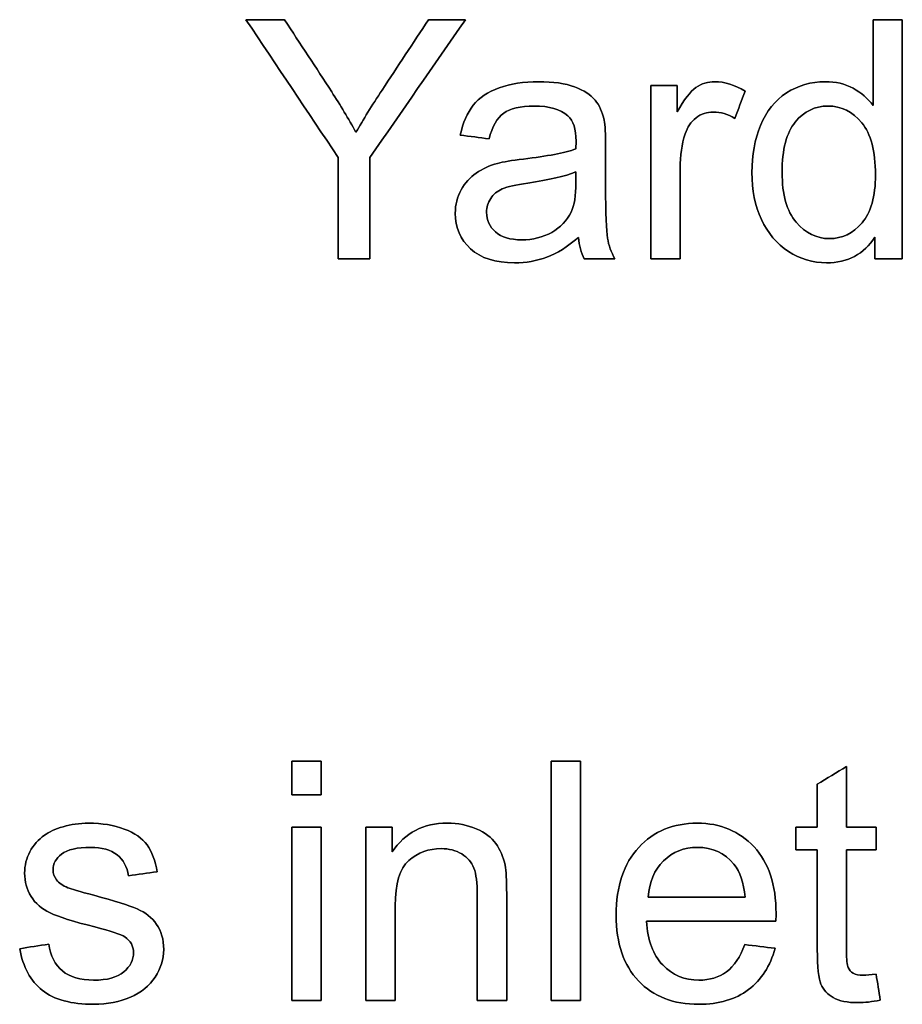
# Model space of a CAD drawing. Header units: inches. Extents: x 0 to 20790, y -12 to 14700.
# Tile 305 of 358: x 12709 to 13078, y 11778 to 12190. Entities that reach past the tile are written whole.
import ezdxf

# ---------------------------------------------------------------- set-up
doc = ezdxf.new("R2010")
doc.units = ezdxf.units.IN
doc.layers.add('1', color=7, linetype='Continuous', true_color=0xffffff)
doc.layers.add('254', color=7, linetype='Continuous', true_color=0xffffff)

msp = doc.modelspace()

# ---------------------------------------------------------------- linework, layer by layer
at = {"layer": '1', "color": 2, "linetype": 'Continuous', "lineweight": 25}
for points, knots in [([(12842.217, 12132.117), (12842.217, 12117.996), (12842.217, 12103.875), (12842.217, 12089.754), (12846.626, 12089.754), (12851.034, 12089.754), (12855.443, 12089.754), (12855.443, 12103.875), (12855.443, 12117.996), (12855.443, 12132.117), (12868.746, 12151.329), (12882.048, 12170.542), (12895.351, 12189.754), (12890.209, 12189.754), (12885.067, 12189.754), (12879.925, 12189.754), (12873.47, 12179.956), (12867.015, 12170.158), (12856.258, 12153.83), (12852.655, 12147.927), (12849.636, 12142.683), (12846.515, 12148.336), (12843.113, 12153.964), (12832.965, 12169.685), (12826.331, 12179.7), (12819.756, 12189.754), (12814.393, 12189.754), (12809.029, 12189.754), (12803.665, 12189.754), (12816.516, 12170.542), (12829.367, 12151.329), (12842.217, 12132.117)], [0, 0, 0, 0, 0.1103051, 0.1103051, 0.1103051, 0.1447421, 0.1447421, 0.1447421, 0.2550472, 0.2550472, 0.2550472, 0.4375812, 0.4375812, 0.4375812, 0.4777466, 0.4777466, 0.4777466, 0.569398, 0.569398, 0.6304764, 0.6304764, 0.6304764, 0.6824201, 0.6824201, 0.7755709, 0.7755709, 0.7755709, 0.8178419, 0.8178419, 0.8178419, 1, 1, 1, 1]), ([(13066.495, 12098.886), (13066.495, 12095.842), (13066.495, 12092.798), (13066.495, 12089.754), (13070.298, 12089.754), (13074.101, 12089.754), (13077.904, 12089.754), (13077.904, 12123.087), (13077.904, 12156.42), (13077.904, 12189.754), (13073.828, 12189.754), (13069.752, 12189.754), (13065.676, 12189.754), (13065.676, 12177.79), (13065.676, 12165.826), (13065.676, 12153.862), (13063.553, 12156.83), (13060.764, 12159.234), (13053.959, 12162.918), (13050.071, 12163.839), (13039.736, 12163.839), (13034.338, 12162.253), (13024.707, 12156.003), (13021.086, 12151.483), (13016.286, 12139.686), (13015.075, 12133.141), (13015.075, 12118.482), (13016.405, 12111.933), (13021.726, 12100.524), (13025.461, 12096.072), (13035.176, 12089.732), (13040.478, 12088.116), (13055.162, 12088.116), (13061.915, 12091.698), (13066.495, 12098.886)], [0, 0, 0, 0, 0.0297775, 0.0297775, 0.0297775, 0.0669785, 0.0669785, 0.0669785, 0.3930296, 0.3930296, 0.3930296, 0.4328997, 0.4328997, 0.4328997, 0.5499244, 0.5499244, 0.5499244, 0.5861297, 0.5861297, 0.6223349, 0.6223349, 0.6716672, 0.6716672, 0.7211196, 0.7211196, 0.7703885, 0.7703885, 0.820876, 0.820876, 0.8713635, 0.8713635, 0.9217872, 0.9217872, 1, 1, 1, 1]), ([(12929.425, 12090.5), (12933.622, 12092.082), (12937.996, 12094.819), (12942.55, 12098.682), (12942.908, 12095.279), (12943.727, 12092.286), (12945.006, 12089.754), (12949.278, 12089.754), (12953.55, 12089.754), (12957.822, 12089.754), (12956.287, 12092.516), (12955.238, 12095.433), (12954.214, 12101.474), (12953.934, 12108.684), (12953.934, 12125.577), (12953.934, 12131.034), (12953.934, 12141.941), (12953.729, 12145.701), (12953.32, 12147.799), (12952.603, 12151.176), (12951.324, 12153.939), (12947.704, 12158.375), (12944.852, 12160.181), (12937.104, 12163.106), (12932.087, 12163.839), (12919.679, 12163.839), (12914.179, 12162.969), (12904.734, 12159.581), (12901.107, 12157.137), (12898.625, 12153.964), (12896.118, 12150.818), (12894.328, 12146.674), (12893.228, 12141.532), (12897.227, 12140.986), (12901.226, 12140.44), (12905.226, 12139.894), (12906.556, 12145.036), (12908.577, 12148.618), (12914.103, 12152.66), (12918.349, 12153.657), (12930.322, 12153.657), (12934.978, 12152.276), (12940.439, 12147.481), (12941.603, 12143.936), (12941.603, 12138.487), (12941.578, 12137.413), (12941.526, 12135.724), (12936.845, 12134.087), (12929.529, 12132.68), (12914.766, 12130.926), (12911.135, 12130.301), (12908.705, 12129.662), (12905.43, 12128.741), (12902.488, 12127.41), (12897.282, 12123.837), (12895.146, 12121.501), (12891.934, 12115.637), (12891.104, 12112.394), (12891.104, 12102.8), (12893.253, 12097.838), (12901.798, 12090.061), (12907.912, 12088.116), (12920.703, 12088.116), (12925.205, 12088.909), (12929.425, 12090.5)], [0, 0, 0, 0, 0.0765039, 0.0765039, 0.0765039, 0.1223348, 0.1223348, 0.1223348, 0.1854242, 0.1854242, 0.1854242, 0.2310898, 0.2310898, 0.2768206, 0.2768206, 0.2986459, 0.2986459, 0.3204371, 0.3204371, 0.3204371, 0.351304, 0.351304, 0.3819584, 0.3819584, 0.4127907, 0.4127907, 0.4437503, 0.4437503, 0.4749126, 0.4749126, 0.4749126, 0.5152084, 0.5152084, 0.5152084, 0.5508908, 0.5508908, 0.5508908, 0.5880256, 0.5880256, 0.6251605, 0.6251605, 0.6649244, 0.6649244, 0.6941768, 0.6941768, 0.696714, 0.696714, 0.696714, 0.7608957, 0.7608957, 0.7924142, 0.7924142, 0.7924142, 0.8204189, 0.8204189, 0.8482961, 0.8482961, 0.875987, 0.875987, 0.9235432, 0.9235432, 0.9710993, 0.9710993, 1, 1, 1, 1]), ([(12972.839, 12162.202), (12972.839, 12138.052), (12972.839, 12113.903), (12972.839, 12089.754), (12976.932, 12089.754), (12981.025, 12089.754), (12985.118, 12089.754), (12985.118, 12102.4), (12985.118, 12115.046), (12985.118, 12132.859), (12985.783, 12137.643), (12988.074, 12144.853), (12989.595, 12147.108), (12993.858, 12150.344), (12996.272, 12151.15), (13001.951, 12151.15), (13004.97, 12150.255), (13007.963, 12148.49), (13009.37, 12152.285), (13010.777, 12156.079), (13012.184, 12159.874), (13007.912, 12162.509), (13003.716, 12163.839), (12996.707, 12163.839), (12994.072, 12163.02), (12989.314, 12159.746), (12986.704, 12156.344), (12983.89, 12151.202), (12983.89, 12154.868), (12983.89, 12158.535), (12983.89, 12162.202), (12980.206, 12162.202), (12976.523, 12162.202), (12972.839, 12162.202)], [0, 0, 0, 0, 0.3032647, 0.3032647, 0.3032647, 0.3546655, 0.3546655, 0.3546655, 0.5134725, 0.5134725, 0.578366, 0.578366, 0.6210564, 0.6210564, 0.6640737, 0.6640737, 0.7120074, 0.7120074, 0.7120074, 0.7651379, 0.7651379, 0.7651379, 0.8237474, 0.8237474, 0.8642676, 0.8642676, 0.9047877, 0.9047877, 0.9047877, 0.9522834, 0.9522834, 0.9522834, 1, 1, 1, 1]), ([(13033.539, 12105.097), (13029.631, 12109.682), (13027.687, 12116.615), (13027.687, 12135.494), (13029.529, 12142.529), (13036.845, 12151.432), (13041.399, 12153.657), (13052.45, 12153.657), (13057.157, 12151.355), (13064.778, 12142.046), (13066.699, 12134.803), (13066.699, 12115.873), (13064.832, 12109.17), (13057.309, 12100.419), (13052.757, 12098.221), (13042.089, 12098.221), (13037.459, 12100.498), (13033.539, 12105.097)], [0, 0, 0, 0, 0.1238344, 0.1238344, 0.2517624, 0.2517624, 0.3796905, 0.3796905, 0.5112221, 0.5112221, 0.6426777, 0.6426777, 0.7619363, 0.7619363, 0.8812536, 0.8812536, 1, 1, 1, 1]), ([(12921.472, 12121.464), (12930.373, 12122.754), (12937.075, 12124.289), (12941.526, 12126.106), (12941.526, 12124.605), (12941.526, 12123.104), (12941.526, 12116.205), (12940.861, 12112.112), (12939.557, 12109.324), (12937.817, 12105.742), (12935.105, 12102.903), (12927.738, 12098.758), (12923.542, 12097.735), (12914.026, 12097.735), (12910.419, 12098.81), (12905.469, 12103.199), (12904.202, 12105.921), (12904.202, 12111.319), (12904.791, 12113.263), (12907.03, 12116.776), (12908.679, 12118.098), (12910.751, 12119.019), (12912.849, 12119.915), (12916.431, 12120.733), (12921.472, 12121.464)], [0, 0, 0, 0, 0.1667307, 0.1667307, 0.1667307, 0.2031213, 0.2031213, 0.3340034, 0.3340034, 0.3340034, 0.4399845, 0.4399845, 0.5459656, 0.5459656, 0.6530924, 0.6530924, 0.7596728, 0.7596728, 0.8287836, 0.8287836, 0.8971838, 0.8971838, 0.8971838, 1, 1, 1, 1]), ([(12822.777, 11879.754), (12822.777, 11875.047), (12822.777, 11870.339), (12822.777, 11865.632), (12826.871, 11865.632), (12830.964, 11865.632), (12835.057, 11865.632), (12835.057, 11870.339), (12835.057, 11875.047), (12835.057, 11879.754), (12830.964, 11879.754), (12826.871, 11879.754), (12822.777, 11879.754)], [0, 0, 0, 0, 0.2674419, 0.2674419, 0.2674419, 0.5, 0.5, 0.5, 0.7674419, 0.7674419, 0.7674419, 1, 1, 1, 1]), ([(12931.143, 11879.754), (12931.143, 11846.42), (12931.143, 11813.087), (12931.143, 11779.754), (12935.236, 11779.754), (12939.329, 11779.754), (12943.422, 11779.754), (12943.422, 11813.087), (12943.422, 11846.42), (12943.422, 11879.754), (12939.329, 11879.754), (12935.236, 11879.754), (12931.143, 11879.754)], [0, 0, 0, 0, 0.4453178, 0.4453178, 0.4453178, 0.5, 0.5, 0.5, 0.9453178, 0.9453178, 0.9453178, 1, 1, 1, 1]), ([(13068.723, 11779.882), (13068.134, 11783.497), (13067.546, 11787.113), (13066.958, 11790.728), (13064.732, 11790.421), (13062.941, 11790.268), (13059.743, 11790.268), (13058.362, 11790.549), (13057.364, 11791.138), (13056.392, 11791.726), (13055.701, 11792.519), (13055.267, 11793.542), (13054.832, 11794.54), (13054.601, 11796.791), (13054.601, 11814.409), (13054.601, 11828.521), (13054.601, 11842.634), (13058.72, 11842.634), (13062.839, 11842.634), (13066.958, 11842.634), (13066.958, 11845.823), (13066.958, 11849.013), (13066.958, 11852.202), (13062.839, 11852.202), (13058.72, 11852.202), (13054.601, 11852.202), (13054.601, 11860.635), (13054.601, 11869.069), (13054.601, 11877.502), (13050.534, 11875.047), (13046.466, 11872.591), (13042.399, 11870.135), (13042.399, 11864.157), (13042.399, 11858.179), (13042.399, 11852.202), (13039.397, 11852.202), (13036.396, 11852.202), (13033.394, 11852.202), (13033.394, 11849.013), (13033.394, 11845.823), (13033.394, 11842.634), (13036.396, 11842.634), (13039.397, 11842.634), (13042.399, 11842.634), (13042.399, 11828.743), (13042.399, 11814.852), (13042.399, 11793.593), (13042.91, 11788.758), (13044.915, 11784.183), (13046.62, 11782.312), (13051.532, 11779.498), (13054.985, 11778.807), (13062.174, 11778.807), (13065.269, 11779.165), (13068.723, 11779.882)], [0, 0, 0, 0, 0.0386761, 0.0386761, 0.0386761, 0.0577559, 0.0577559, 0.0828422, 0.0828422, 0.0828422, 0.0958056, 0.0958056, 0.0958056, 0.1230287, 0.1230287, 0.2326499, 0.2326499, 0.2326499, 0.27195, 0.27195, 0.27195, 0.3023811, 0.3023811, 0.3023811, 0.3416811, 0.3416811, 0.3416811, 0.4221527, 0.4221527, 0.4221527, 0.4674902, 0.4674902, 0.4674902, 0.5245282, 0.5245282, 0.5245282, 0.5531692, 0.5531692, 0.5531692, 0.5836003, 0.5836003, 0.5836003, 0.6122413, 0.6122413, 0.6122413, 0.7447875, 0.7447875, 0.8150882, 0.8150882, 0.8860521, 0.8860521, 0.9570161, 0.9570161, 1, 1, 1, 1]), ([(12721.268, 11803.289), (12717.218, 11802.649), (12713.167, 11802.01), (12709.117, 11801.37), (12710.473, 11793.696), (12713.619, 11787.889), (12723.494, 11780.061), (12730.682, 11778.116), (12745.776, 11778.116), (12750.866, 11779.114), (12759.871, 11783.054), (12763.325, 11785.842), (12768.071, 11793.09), (12769.286, 11796.945), (12769.286, 11805.208), (12768.313, 11808.712), (12766.344, 11811.526), (12764.399, 11814.366), (12761.688, 11816.515), (12754.822, 11819.435), (12748.769, 11821.35), (12734.079, 11825.293), (12730.478, 11826.364), (12729.25, 11826.824), (12727.101, 11827.694), (12725.54, 11828.769), (12724.543, 11830.099), (12723.545, 11831.378), (12723.033, 11832.811), (12723.033, 11836.904), (12724.236, 11839.078), (12729.061, 11842.826), (12733.087, 11843.734), (12743.499, 11843.734), (12747.183, 11842.685), (12752.424, 11838.512), (12754.013, 11835.599), (12754.55, 11831.864), (12758.55, 11832.41), (12762.549, 11832.956), (12766.548, 11833.501), (12765.781, 11838.183), (12764.374, 11841.918), (12760.293, 11847.529), (12757.108, 11849.746), (12748.513, 11853.02), (12743.524, 11853.839), (12734.059, 11853.839), (12730.529, 11853.353), (12723.936, 11851.36), (12721.319, 11850.181), (12719.426, 11848.774), (12716.868, 11846.957), (12714.847, 11844.681), (12713.389, 11841.918), (12711.905, 11839.181), (12711.163, 11836.187), (12711.163, 11829.408), (12712.059, 11826.159), (12715.658, 11820.297), (12718.301, 11817.999), (12725.249, 11814.678), (12731.501, 11812.729), (12747.183, 11808.764), (12751.353, 11807.382), (12755.455, 11804.71), (12756.674, 11802.522), (12756.674, 11796.638), (12755.292, 11793.952), (12749.854, 11789.334), (12745.648, 11788.221), (12734.417, 11788.221), (12730.068, 11789.5), (12723.854, 11794.696), (12721.933, 11798.428), (12721.268, 11803.289)], [0, 0, 0, 0, 0.0404895, 0.0404895, 0.0404895, 0.1071351, 0.1071351, 0.1737806, 0.1737806, 0.2139853, 0.2139853, 0.2541899, 0.2541899, 0.2941967, 0.2941967, 0.3349535, 0.3349535, 0.3349535, 0.3675238, 0.3675238, 0.4001824, 0.4001824, 0.422844, 0.422844, 0.422844, 0.4393558, 0.4393558, 0.4393558, 0.4525638, 0.4525638, 0.473441, 0.473441, 0.4944569, 0.4944569, 0.5123205, 0.5123205, 0.5299935, 0.5299935, 0.5299935, 0.5618603, 0.5618603, 0.5618603, 0.5937182, 0.5937182, 0.6253869, 0.6253869, 0.6570557, 0.6570557, 0.6781682, 0.6781682, 0.6992358, 0.6992358, 0.6992358, 0.7229391, 0.7229391, 0.7229391, 0.7469068, 0.7469068, 0.7733472, 0.7733472, 0.8000596, 0.8000596, 0.8266961, 0.8266961, 0.8464466, 0.8464466, 0.8746802, 0.8746802, 0.9060222, 0.9060222, 0.9375362, 0.9375362, 0.968907, 0.968907, 1, 1, 1, 1]), ([(12822.777, 11852.202), (12822.777, 11828.052), (12822.777, 11803.903), (12822.777, 11779.754), (12826.871, 11779.754), (12830.964, 11779.754), (12835.057, 11779.754), (12835.057, 11803.903), (12835.057, 11828.052), (12835.057, 11852.202), (12830.964, 11852.202), (12826.871, 11852.202), (12822.777, 11852.202)], [0, 0, 0, 0, 0.4275362, 0.4275362, 0.4275362, 0.5, 0.5, 0.5, 0.9275362, 0.9275362, 0.9275362, 1, 1, 1, 1]), ([(12853.732, 11852.202), (12853.732, 11828.052), (12853.732, 11803.903), (12853.732, 11779.754), (12857.825, 11779.754), (12861.918, 11779.754), (12866.011, 11779.754), (12866.011, 11792.945), (12866.011, 11806.137), (12866.011, 11828.59), (12867.904, 11834.883), (12875.513, 11841.521), (12880.03, 11843.197), (12888.523, 11843.197), (12891.363, 11842.455), (12896.256, 11839.499), (12897.937, 11837.518), (12898.884, 11835.036), (12899.856, 11832.555), (12900.316, 11828.82), (12900.316, 11809.139), (12900.316, 11794.446), (12900.316, 11779.754), (12904.41, 11779.754), (12908.503, 11779.754), (12912.596, 11779.754), (12912.596, 11794.6), (12912.596, 11809.446), (12912.596, 11829.971), (12912.366, 11833.962), (12911.931, 11836.239), (12911.189, 11839.743), (12909.91, 11842.762), (12906.265, 11847.844), (12903.54, 11849.899), (12896.233, 11853.068), (12892.207, 11853.839), (12877.779, 11853.839), (12870.104, 11849.848), (12864.783, 11841.892), (12864.783, 11845.329), (12864.783, 11848.765), (12864.783, 11852.202), (12861.099, 11852.202), (12857.415, 11852.202), (12853.732, 11852.202)], [0, 0, 0, 0, 0.1641372, 0.1641372, 0.1641372, 0.191957, 0.191957, 0.191957, 0.2816181, 0.2816181, 0.3445605, 0.3445605, 0.4072634, 0.4072634, 0.4466064, 0.4466064, 0.4856496, 0.4856496, 0.4856496, 0.5169313, 0.5169313, 0.6090651, 0.6090651, 0.6090651, 0.6413431, 0.6413431, 0.6413431, 0.7584182, 0.7584182, 0.803204, 0.803204, 0.803204, 0.8296833, 0.8296833, 0.8563396, 0.8563396, 0.8829284, 0.8829284, 0.9440358, 0.9440358, 0.9440358, 0.9710461, 0.9710461, 0.9710461, 1, 1, 1, 1]), ([(13024.747, 11801.524), (13020.518, 11802.044), (13016.288, 11802.564), (13012.059, 11803.084), (13010.191, 11797.891), (13007.658, 11794.131), (13004.486, 11791.752), (13001.289, 11789.398), (12997.451, 11788.221), (12986.912, 11788.221), (12981.846, 11790.319), (12973.775, 11798.799), (12971.511, 11804.875), (12971.051, 11812.831), (12989.06, 11812.831), (13007.07, 11812.831), (13025.08, 11812.831), (13025.131, 11814.289), (13025.157, 11815.389), (13025.157, 11828.078), (13022.087, 11837.339), (13009.807, 11850.539), (13001.877, 11853.839), (12982.204, 11853.839), (12974.044, 11850.462), (12961.509, 11837.006), (12958.362, 11827.541), (12958.362, 11803.57), (12961.457, 11794.438), (12973.903, 11781.377), (12982.281, 11778.116), (13001.289, 11778.116), (13008.196, 11780.163), (13019.026, 11788.337), (13022.726, 11794.105), (13024.747, 11801.524)], [0, 0, 0, 0, 0.0243921, 0.0243921, 0.0243921, 0.0507671, 0.0507671, 0.0507671, 0.0741933, 0.0741933, 0.1056056, 0.1056056, 0.1369188, 0.1369188, 0.1369188, 0.2346606, 0.2346606, 0.2346606, 0.2405863, 0.2405863, 0.339629, 0.339629, 0.4386716, 0.4386716, 0.5411206, 0.5411206, 0.6435695, 0.6435695, 0.74279, 0.74279, 0.8422146, 0.8422146, 0.9212259, 0.9212259, 1, 1, 1, 1]), ([(13012.187, 11822.936), (12998.705, 11822.936), (12985.223, 11822.936), (12971.741, 11822.936), (12972.151, 11829.255), (12974.274, 11834.294), (12981.936, 11841.854), (12986.707, 11843.734), (12998.551, 11843.734), (13003.642, 11841.381), (13010.08, 11833.596), (13011.649, 11829.025), (13012.187, 11822.936)], [0, 0, 0, 0, 0.3871631, 0.3871631, 0.3871631, 0.5481234, 0.5481234, 0.7085481, 0.7085481, 0.8857445, 0.8857445, 1, 1, 1, 1])]:
    msp.add_open_spline(points, degree=3, knots=knots, dxfattribs=at)
at = {"layer": '254', "color": 2, "linetype": 'Continuous', "lineweight": 25}
for points in [[(12819.756, 12189.754), (12814.393, 12189.754), (12809.029, 12189.754), (12803.665, 12189.754)], [(12803.665, 12189.754), (12816.516, 12170.542), (12829.367, 12151.329), (12842.217, 12132.117)], [(12855.443, 12132.117), (12868.746, 12151.329), (12882.048, 12170.542), (12895.351, 12189.754)], [(12895.351, 12189.754), (12890.209, 12189.754), (12885.067, 12189.754), (12879.925, 12189.754)], [(13065.676, 12189.754), (13065.676, 12177.79), (13065.676, 12165.826), (13065.676, 12153.862)], [(13077.904, 12189.754), (13073.828, 12189.754), (13069.752, 12189.754), (13065.676, 12189.754)], [(13077.904, 12089.754), (13077.904, 12123.087), (13077.904, 12156.42), (13077.904, 12189.754)], [(12983.89, 12162.202), (12980.206, 12162.202), (12976.523, 12162.202), (12972.839, 12162.202)], [(12972.839, 12162.202), (12972.839, 12138.052), (12972.839, 12113.903), (12972.839, 12089.754)], [(12983.89, 12151.202), (12983.89, 12154.868), (12983.89, 12158.535), (12983.89, 12162.202)], [(13007.963, 12148.49), (13009.37, 12152.285), (13010.777, 12156.079), (13012.184, 12159.874)], [(12898.625, 12153.964), (12896.118, 12150.818), (12894.328, 12146.674), (12893.228, 12141.532)], [(12893.228, 12141.532), (12897.227, 12140.986), (12901.226, 12140.44), (12905.226, 12139.894)], [(12842.217, 12132.117), (12842.217, 12117.996), (12842.217, 12103.875), (12842.217, 12089.754)], [(12855.443, 12089.754), (12855.443, 12103.875), (12855.443, 12117.996), (12855.443, 12132.117)], [(12921.47, 12121.475), (12930.373, 12122.754), (12937.075, 12124.289), (12941.526, 12126.106)], [(12910.751, 12119.019), (12912.849, 12119.915), (12916.431, 12120.733), (12921.47, 12121.475)], [(12929.426, 12090.495), (12933.622, 12092.082), (12937.996, 12094.819), (12942.55, 12098.682)], [(12942.55, 12098.682), (12942.908, 12095.279), (12943.727, 12092.286), (12945.006, 12089.754)], [(13066.495, 12098.886), (13066.495, 12095.842), (13066.495, 12092.798), (13066.495, 12089.754)], [(12842.217, 12089.754), (12846.626, 12089.754), (12851.034, 12089.754), (12855.443, 12089.754)], [(12945.006, 12089.754), (12949.278, 12089.754), (12953.55, 12089.754), (12957.822, 12089.754)], [(12972.839, 12089.754), (12976.932, 12089.754), (12981.025, 12089.754), (12985.118, 12089.754)], [(13066.495, 12089.754), (13070.298, 12089.754), (13074.101, 12089.754), (13077.904, 12089.754)], [(12822.777, 11879.754), (12822.777, 11875.047), (12822.777, 11870.339), (12822.777, 11865.632)], [(12835.057, 11879.754), (12830.964, 11879.754), (12826.871, 11879.754), (12822.777, 11879.754)], [(12835.057, 11865.632), (12835.057, 11870.339), (12835.057, 11875.047), (12835.057, 11879.754)], [(12943.422, 11879.754), (12939.329, 11879.754), (12935.236, 11879.754), (12931.143, 11879.754)], [(12931.143, 11879.754), (12931.143, 11846.42), (12931.143, 11813.087), (12931.143, 11779.754)], [(12943.422, 11779.754), (12943.422, 11813.087), (12943.422, 11846.42), (12943.422, 11879.754)], [(13054.601, 11877.502), (13050.534, 11875.047), (13046.466, 11872.591), (13042.399, 11870.135)], [(13054.601, 11852.202), (13054.601, 11860.635), (13054.601, 11869.069), (13054.601, 11877.502)], [(13042.399, 11870.135), (13042.399, 11864.157), (13042.399, 11858.179), (13042.399, 11852.202)], [(12822.777, 11865.632), (12826.871, 11865.632), (12830.964, 11865.632), (12835.057, 11865.632)], [(12822.777, 11852.202), (12822.777, 11828.052), (12822.777, 11803.903), (12822.777, 11779.754)], [(12835.057, 11852.202), (12830.964, 11852.202), (12826.871, 11852.202), (12822.777, 11852.202)], [(12835.057, 11779.754), (12835.057, 11803.903), (12835.057, 11828.052), (12835.057, 11852.202)], [(12853.732, 11852.202), (12853.732, 11828.052), (12853.732, 11803.903), (12853.732, 11779.754)], [(12864.783, 11852.202), (12861.099, 11852.202), (12857.415, 11852.202), (12853.732, 11852.202)], [(12864.783, 11841.892), (12864.783, 11845.329), (12864.783, 11848.765), (12864.783, 11852.202)], [(13042.399, 11852.202), (13039.397, 11852.202), (13036.396, 11852.202), (13033.394, 11852.202)], [(13033.394, 11852.202), (13033.394, 11849.013), (13033.394, 11845.823), (13033.394, 11842.634)], [(13066.958, 11852.202), (13062.839, 11852.202), (13058.72, 11852.202), (13054.601, 11852.202)], [(13066.958, 11842.634), (13066.958, 11845.823), (13066.958, 11849.013), (13066.958, 11852.202)], [(12719.426, 11848.774), (12716.868, 11846.957), (12714.847, 11844.681), (12713.389, 11841.918)], [(13033.394, 11842.634), (13036.396, 11842.634), (13039.397, 11842.634), (13042.399, 11842.634)], [(13054.601, 11842.634), (13058.72, 11842.634), (13062.839, 11842.634), (13066.958, 11842.634)], [(12754.55, 11831.864), (12758.55, 11832.41), (12762.549, 11832.956), (12766.548, 11833.501)], [(12729.25, 11826.824), (12727.101, 11827.694), (12725.54, 11828.769), (12724.543, 11830.099)], [(13012.187, 11822.936), (12998.705, 11822.936), (12985.223, 11822.936), (12971.741, 11822.936)], [(12971.051, 11812.831), (12989.06, 11812.831), (13007.07, 11812.831), (13025.08, 11812.831)], [(12721.268, 11803.289), (12717.218, 11802.649), (12713.167, 11802.01), (12709.117, 11801.37)], [(13012.059, 11803.084), (13010.191, 11797.891), (13007.658, 11794.131), (13004.486, 11791.752)], [(13024.747, 11801.524), (13020.518, 11802.044), (13016.288, 11802.564), (13012.059, 11803.084)], [(13057.364, 11791.138), (13056.392, 11791.726), (13055.701, 11792.519), (13055.267, 11793.542)], [(13068.723, 11779.882), (13068.134, 11783.497), (13067.546, 11787.113), (13066.958, 11790.728)], [(12822.777, 11779.754), (12826.871, 11779.754), (12830.964, 11779.754), (12835.057, 11779.754)], [(12853.732, 11779.754), (12857.825, 11779.754), (12861.918, 11779.754), (12866.011, 11779.754)], [(12900.316, 11779.754), (12904.41, 11779.754), (12908.503, 11779.754), (12912.596, 11779.754)], [(12931.143, 11779.754), (12935.236, 11779.754), (12939.329, 11779.754), (12943.422, 11779.754)]]:
    msp.add_open_spline(points, degree=3, dxfattribs=at)
for points, knots in [([(12849.636, 12142.683), (12846.515, 12148.336), (12843.113, 12153.964), (12832.965, 12169.685), (12826.331, 12179.7), (12819.756, 12189.754)], [0, 0, 0, 0, 0.3579988, 0.3579988, 1, 1, 1, 1]), ([(12879.925, 12189.754), (12873.47, 12179.956), (12867.015, 12170.158), (12856.258, 12153.83), (12852.655, 12147.927), (12849.636, 12142.683)], [0, 0, 0, 0, 0.6000884, 0.6000884, 1, 1, 1, 1]), ([(12953.32, 12147.799), (12952.603, 12151.176), (12951.324, 12153.939), (12947.704, 12158.375), (12944.852, 12160.181), (12937.104, 12163.106), (12932.087, 12163.839), (12919.679, 12163.839), (12914.179, 12162.969), (12904.734, 12159.581), (12901.107, 12157.137), (12898.625, 12153.964)], [0, 0, 0, 0, 0.1998175, 0.1998175, 0.3982597, 0.3982597, 0.5978525, 0.5978525, 0.7982702, 0.7982702, 1, 1, 1, 1]), ([(13012.184, 12159.874), (13007.912, 12162.509), (13003.716, 12163.839), (12996.707, 12163.839), (12994.072, 12163.02), (12989.314, 12159.746), (12986.704, 12156.344), (12983.89, 12151.202)], [0, 0, 0, 0, 0.4196891, 0.4196891, 0.7098446, 0.7098446, 1, 1, 1, 1]), ([(13065.676, 12153.862), (13063.553, 12156.83), (13060.764, 12159.234), (13053.959, 12162.918), (13050.071, 12163.839), (13039.736, 12163.839), (13034.338, 12162.253), (13024.707, 12156.003), (13021.086, 12151.483), (13016.286, 12139.686), (13015.075, 12133.141), (13015.075, 12118.482), (13016.405, 12111.933), (13021.726, 12100.524), (13025.461, 12096.072), (13035.176, 12089.732), (13040.478, 12088.116), (13055.162, 12088.116), (13061.915, 12091.698), (13066.495, 12098.886)], [0, 0, 0, 0, 0.0804426, 0.0804426, 0.1608852, 0.1608852, 0.270494, 0.270494, 0.3803699, 0.3803699, 0.4898379, 0.4898379, 0.6020135, 0.6020135, 0.7141891, 0.7141891, 0.826223, 0.826223, 1, 1, 1, 1]), ([(12905.226, 12139.894), (12906.556, 12145.036), (12908.577, 12148.618), (12914.103, 12152.66), (12918.349, 12153.657), (12930.322, 12153.657), (12934.978, 12152.276), (12940.439, 12147.481), (12941.603, 12143.936), (12941.603, 12138.487), (12941.578, 12137.413), (12941.526, 12135.724)], [0, 0, 0, 0, 0.2546567, 0.2546567, 0.5093133, 0.5093133, 0.7819988, 0.7819988, 0.9826008, 0.9826008, 1, 1, 1, 1]), ([(13033.545, 12105.103), (13029.631, 12109.682), (13027.687, 12116.615), (13027.687, 12135.494), (13029.529, 12142.529), (13036.845, 12151.432), (13041.399, 12153.657), (13052.45, 12153.657), (13057.157, 12151.355), (13060.969, 12146.699)], [0, 0, 0, 0, 0.242232, 0.242232, 0.4924717, 0.4924717, 0.7427113, 0.7427113, 1, 1, 1, 1]), ([(12957.822, 12089.754), (12956.287, 12092.516), (12955.238, 12095.433), (12954.214, 12101.474), (12953.934, 12108.684), (12953.934, 12125.577), (12953.934, 12131.034), (12953.934, 12141.941), (12953.729, 12145.701), (12953.32, 12147.799)], [0, 0, 0, 0, 0.3382309, 0.3382309, 0.6769456, 0.6769456, 0.8385991, 0.8385991, 1, 1, 1, 1]), ([(12985.118, 12089.754), (12985.118, 12102.4), (12985.118, 12115.046), (12985.118, 12132.859), (12985.783, 12137.643), (12988.074, 12144.853), (12989.595, 12147.108), (12993.858, 12150.344), (12996.272, 12151.15), (13001.951, 12151.15), (13004.97, 12150.255), (13007.963, 12148.49)], [0, 0, 0, 0, 0.444412, 0.444412, 0.6260126, 0.6260126, 0.7454789, 0.7454789, 0.8658605, 0.8658605, 1, 1, 1, 1]), ([(13060.969, 12146.699), (13064.778, 12142.046), (13066.699, 12134.803), (13066.699, 12115.873), (13064.832, 12109.17), (13057.309, 12100.419), (13052.757, 12098.221), (13042.089, 12098.221), (13037.459, 12100.498), (13033.545, 12105.103)], [0, 0, 0, 0, 0.2689475, 0.2689475, 0.512941, 0.512941, 0.7570545, 0.7570545, 1, 1, 1, 1]), ([(12941.526, 12135.724), (12936.845, 12134.087), (12929.529, 12132.68), (12914.766, 12130.926), (12911.135, 12130.301), (12908.705, 12129.662)], [0, 0, 0, 0, 0.6706534, 0.6706534, 1, 1, 1, 1]), ([(12908.705, 12129.662), (12905.43, 12128.741), (12902.488, 12127.41), (12897.282, 12123.837), (12895.146, 12121.501), (12891.934, 12115.637), (12891.104, 12112.394), (12891.104, 12102.8), (12893.253, 12097.838), (12901.798, 12090.061), (12907.912, 12088.116), (12920.703, 12088.116), (12925.205, 12088.909), (12929.426, 12090.495)], [0, 0, 0, 0, 0.1349064, 0.1349064, 0.2691988, 0.2691988, 0.4025939, 0.4025939, 0.6316855, 0.6316855, 0.8607771, 0.8607771, 1, 1, 1, 1]), ([(12941.526, 12126.106), (12941.526, 12124.605), (12941.526, 12123.104), (12941.526, 12116.205), (12940.861, 12112.112), (12939.557, 12109.324)], [0, 0, 0, 0, 0.2175525, 0.2175525, 1, 1, 1, 1]), ([(12939.557, 12109.324), (12937.817, 12105.742), (12935.105, 12102.903), (12927.738, 12098.758), (12923.542, 12097.735), (12914.026, 12097.735), (12910.419, 12098.81), (12905.469, 12103.199), (12904.202, 12105.921), (12904.202, 12111.319), (12904.791, 12113.263), (12907.03, 12116.776), (12908.679, 12118.098), (12910.751, 12119.019)], [0, 0, 0, 0, 0.1881832, 0.1881832, 0.3763665, 0.3763665, 0.5665841, 0.5665841, 0.7558315, 0.7558315, 0.8785466, 0.8785466, 1, 1, 1, 1]), ([(12766.548, 11833.501), (12765.781, 11838.183), (12764.374, 11841.918), (12760.293, 11847.529), (12757.108, 11849.746), (12748.513, 11853.02), (12743.524, 11853.839), (12734.059, 11853.839), (12730.529, 11853.353), (12723.936, 11851.36), (12721.319, 11850.181), (12719.426, 11848.774)], [0, 0, 0, 0, 0.2319035, 0.2319035, 0.4624303, 0.4624303, 0.6929571, 0.6929571, 0.8466416, 0.8466416, 1, 1, 1, 1]), ([(12911.931, 11836.239), (12911.189, 11839.743), (12909.91, 11842.762), (12906.265, 11847.844), (12903.54, 11849.899), (12896.233, 11853.068), (12892.207, 11853.839), (12877.779, 11853.839), (12870.104, 11849.848), (12864.783, 11841.892)], [0, 0, 0, 0, 0.1880212, 0.1880212, 0.3772987, 0.3772987, 0.5660965, 0.5660965, 1, 1, 1, 1]), ([(13025.08, 11812.831), (13025.131, 11814.289), (13025.157, 11815.389), (13025.157, 11828.078), (13022.087, 11837.339), (13009.807, 11850.539), (13001.877, 11853.839), (12982.204, 11853.839), (12974.044, 11850.462), (12961.509, 11837.006), (12958.362, 11827.541), (12958.362, 11803.57), (12961.457, 11794.438), (12973.903, 11781.377), (12982.281, 11778.116), (13001.289, 11778.116), (13008.196, 11780.163), (13019.026, 11788.337), (13022.726, 11794.105), (13024.747, 11801.524)], [0, 0, 0, 0, 0.0077425, 0.0077425, 0.1371526, 0.1371526, 0.2665628, 0.2665628, 0.4004236, 0.4004236, 0.5342844, 0.5342844, 0.6639268, 0.6639268, 0.793836, 0.793836, 0.897073, 0.897073, 1, 1, 1, 1]), ([(12724.543, 11830.099), (12723.545, 11831.378), (12723.033, 11832.811), (12723.033, 11836.904), (12724.236, 11839.078), (12729.061, 11842.826), (12733.087, 11843.734), (12743.499, 11843.734), (12747.183, 11842.685), (12752.424, 11838.512), (12754.013, 11835.599), (12754.55, 11831.864)], [0, 0, 0, 0, 0.1457231, 0.1457231, 0.3760596, 0.3760596, 0.6079277, 0.6079277, 0.8050156, 0.8050156, 1, 1, 1, 1]), ([(12866.011, 11779.754), (12866.011, 11792.945), (12866.011, 11806.137), (12866.011, 11828.59), (12867.904, 11834.883), (12875.513, 11841.521), (12880.03, 11843.197), (12888.523, 11843.197), (12891.363, 11842.455), (12896.256, 11839.499), (12897.937, 11837.518), (12898.884, 11835.036)], [0, 0, 0, 0, 0.3052888, 0.3052888, 0.5196028, 0.5196028, 0.7331012, 0.7331012, 0.867061, 0.867061, 1, 1, 1, 1]), ([(12971.741, 11822.936), (12972.151, 11829.255), (12974.274, 11834.294), (12981.936, 11841.854), (12986.707, 11843.734), (12998.551, 11843.734), (13003.642, 11841.381), (13010.08, 11833.596), (13011.649, 11829.025), (13012.187, 11822.936)], [0, 0, 0, 0, 0.2626478, 0.2626478, 0.5244218, 0.5244218, 0.813563, 0.813563, 1, 1, 1, 1]), ([(12713.389, 11841.918), (12711.905, 11839.181), (12711.163, 11836.187), (12711.163, 11829.408), (12712.059, 11826.159), (12715.658, 11820.297), (12718.301, 11817.999), (12725.249, 11814.678), (12731.501, 11812.729), (12747.183, 11808.764), (12751.353, 11807.382), (12755.455, 11804.71), (12756.674, 11802.522), (12756.674, 11796.638), (12755.292, 11793.952), (12749.854, 11789.334), (12745.648, 11788.221), (12734.417, 11788.221), (12730.068, 11789.5), (12723.854, 11794.696), (12721.933, 11798.428), (12721.268, 11803.289)], [0, 0, 0, 0, 0.0865067, 0.0865067, 0.1819388, 0.1819388, 0.2783523, 0.2783523, 0.3744917, 0.3744917, 0.4457774, 0.4457774, 0.5476815, 0.5476815, 0.6608043, 0.6608043, 0.7745486, 0.7745486, 0.8877757, 0.8877757, 1, 1, 1, 1]), ([(13042.399, 11842.634), (13042.399, 11828.743), (13042.399, 11814.852), (13042.399, 11793.593), (13042.91, 11788.758), (13044.915, 11784.183), (13046.62, 11782.312), (13051.532, 11779.498), (13054.985, 11778.807), (13062.174, 11778.807), (13065.269, 11779.165), (13068.723, 11779.882)], [0, 0, 0, 0, 0.3418264, 0.3418264, 0.5231266, 0.5231266, 0.7061372, 0.7061372, 0.8891478, 0.8891478, 1, 1, 1, 1]), ([(13055.267, 11793.542), (13054.832, 11794.54), (13054.601, 11796.791), (13054.601, 11814.409), (13054.601, 11828.521), (13054.601, 11842.634)], [0, 0, 0, 0, 0.1989351, 0.1989351, 1, 1, 1, 1]), ([(12898.884, 11835.036), (12899.856, 11832.555), (12900.316, 11828.82), (12900.316, 11809.139), (12900.316, 11794.446), (12900.316, 11779.754)], [0, 0, 0, 0, 0.2534662, 0.2534662, 1, 1, 1, 1]), ([(12912.596, 11779.754), (12912.596, 11794.6), (12912.596, 11809.446), (12912.596, 11829.971), (12912.366, 11833.962), (12911.931, 11836.239)], [0, 0, 0, 0, 0.723307, 0.723307, 1, 1, 1, 1]), ([(12766.344, 11811.526), (12764.399, 11814.366), (12761.688, 11816.515), (12754.822, 11819.435), (12748.769, 11821.35), (12734.079, 11825.293), (12730.478, 11826.364), (12729.25, 11826.824)], [0, 0, 0, 0, 0.3705784, 0.3705784, 0.7421602, 0.7421602, 1, 1, 1, 1]), ([(12709.117, 11801.37), (12710.473, 11793.696), (12713.619, 11787.889), (12723.494, 11780.061), (12730.682, 11778.116), (12745.776, 11778.116), (12750.866, 11779.114), (12759.871, 11783.054), (12763.325, 11785.842), (12768.071, 11793.09), (12769.286, 11796.945), (12769.286, 11805.208), (12768.313, 11808.712), (12766.344, 11811.526)], [0, 0, 0, 0, 0.2263284, 0.2263284, 0.4526567, 0.4526567, 0.5891918, 0.5891918, 0.7257268, 0.7257268, 0.8615897, 0.8615897, 1, 1, 1, 1]), ([(13004.486, 11791.752), (13001.289, 11789.398), (12997.451, 11788.221), (12986.912, 11788.221), (12981.846, 11790.319), (12973.775, 11798.799), (12971.511, 11804.875), (12971.051, 11812.831)], [0, 0, 0, 0, 0.2719175, 0.2719175, 0.6365341, 0.6365341, 1, 1, 1, 1]), ([(13066.958, 11790.728), (13064.732, 11790.421), (13062.941, 11790.268), (13059.743, 11790.268), (13058.362, 11790.549), (13057.364, 11791.138)], [0, 0, 0, 0, 0.432, 0.432, 1, 1, 1, 1])]:
    msp.add_open_spline(points, degree=3, knots=knots, dxfattribs=at)

doc.saveas('drawing.dxf')
